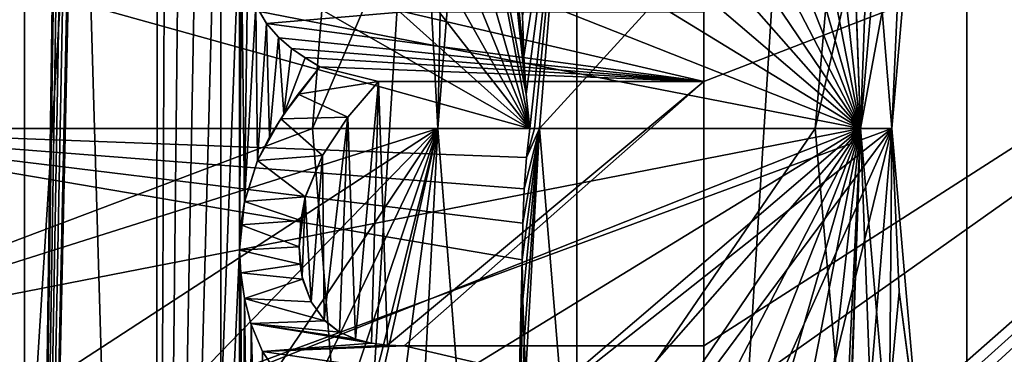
# Model space of a CAD drawing. Header units: millimetres. Extents: x -147 to 148, y -145 to 204.
# Tile 356 of 571: x 72.63 to 78.92, y -1.44 to 0.7. Entities that reach past the tile are written whole.
import ezdxf

# ---------------------------------------------------------------- set-up
doc = ezdxf.new("R2010")
doc.units = ezdxf.units.MM
doc.header["$LTSCALE"] = 26.699852
for name, color, linetype in [('1896', 7, 'CONTINUOUS'), ('1905', 7, 'CONTINUOUS'), ('1962', 7, 'CONTINUOUS'), ('1967', 7, 'CONTINUOUS'), ('1968', 7, 'CONTINUOUS'), ('1969', 7, 'CONTINUOUS'), ('1984', 7, 'CONTINUOUS'), ('1985', 7, 'CONTINUOUS'), ('1986', 7, 'CONTINUOUS'), ('1987', 7, 'CONTINUOUS'), ('1994', 7, 'CONTINUOUS'), ('1995', 7, 'CONTINUOUS'), ('1996', 7, 'CONTINUOUS'), ('1997', 7, 'CONTINUOUS'), ('2000', 7, 'CONTINUOUS'), ('2001', 7, 'CONTINUOUS'), ('2002', 7, 'CONTINUOUS'), ('2003', 7, 'CONTINUOUS'), ('2004', 7, 'CONTINUOUS'), ('2005', 7, 'CONTINUOUS'), ('2006', 7, 'CONTINUOUS'), ('2007', 7, 'CONTINUOUS'), ('2010', 7, 'CONTINUOUS'), ('2011', 7, 'CONTINUOUS'), ('2014', 7, 'CONTINUOUS'), ('2015', 7, 'CONTINUOUS'), ('743', 7, 'CONTINUOUS'), ('744', 7, 'CONTINUOUS'), ('764', 7, 'CONTINUOUS'), ('811', 7, 'CONTINUOUS'), ('812', 7, 'CONTINUOUS'), ('813', 7, 'CONTINUOUS'), ('814', 7, 'CONTINUOUS'), ('815', 7, 'CONTINUOUS'), ('816', 7, 'CONTINUOUS'), ('817', 7, 'CONTINUOUS'), ('818', 7, 'CONTINUOUS'), ('819', 7, 'CONTINUOUS'), ('820', 7, 'CONTINUOUS'), ('823', 7, 'CONTINUOUS'), ('824', 7, 'CONTINUOUS'), ('825', 7, 'CONTINUOUS'), ('826', 7, 'CONTINUOUS'), ('827', 7, 'CONTINUOUS'), ('828', 7, 'CONTINUOUS'), ('829', 7, 'CONTINUOUS'), ('830', 7, 'CONTINUOUS')]:
    doc.layers.add(name, color=color, linetype=linetype)

msp = doc.modelspace()

# ---------------------------------------------------------------- linework, layer by layer
at = {"layer": '1896', "color": 7, "linetype": 'CONTINUOUS', "true_color": 0xd8d8d8}
for points in [[(20.75, 0, 26.9), (20.7086, -1.3008, 26.9), (81.4515, -22.5327, 26.9), (20.75, 0, 26.9)], [(71.963, -15.9827, 26.9), (20.75, 0, 26.9), (74.0173, -18.037, 26.9), (71.963, -15.9827, 26.9)], [(74.0173, -18.037, 26.9), (20.75, 0, 26.9), (76.3112, -19.8349, 26.9), (74.0173, -18.037, 26.9)], [(76.3112, -19.8349, 26.9), (20.75, 0, 26.9), (78.8011, -21.339, 26.9), (76.3112, -19.8349, 26.9)], [(78.8011, -21.339, 26.9), (20.75, 0, 26.9), (81.4515, -22.5327, 26.9), (78.8011, -21.339, 26.9)], [(20.7086, -1.3008, 26.9), (20.5856, -2.6023, 26.9), (145.5, -45.5, 26.9), (20.7086, -1.3008, 26.9)], [(81.4515, -22.5327, 26.9), (20.7086, -1.3008, 26.9), (145.5, -45.5, 26.9), (81.4515, -22.5327, 26.9)]]:
    msp.add_3dface(points, dxfattribs=at)
at = {"layer": '1905', "color": 7, "linetype": 'CONTINUOUS', "true_color": 0xd8d8d8}
for points in [[(27.4272, -2, 25.9), (27.4272, 2, 25.9), (76.5021, 23.3832, 25.9), (27.4272, -2, 25.9)], [(73.876, 21.6568, 25.9), (27.4272, -2, 25.9), (76.5021, 23.3832, 25.9), (73.876, 21.6568, 25.9)], [(71.471, 19.6377, 25.9), (27.4272, -2, 25.9), (73.876, 21.6568, 25.9), (71.471, 19.6377, 25.9)]]:
    msp.add_3dface(points, dxfattribs=at)
at = {"layer": '1962', "color": 7, "linetype": 'CONTINUOUS', "true_color": 0xd8d8d8}
for points in [[(70.9081, 0, 29.8263), (78.2, 0, 29.8263), (71.0848, -2.6271, 29.7804), (70.9081, 0, 29.8263)], [(71.0848, -2.6271, 29.7804), (78.2, 0, 29.8263), (71.6199, -5.1997, 29.7355), (71.0848, -2.6271, 29.7804)], [(71.6199, -5.1997, 29.7355), (78.2, 0, 29.8263), (72.5021, -7.6719, 29.6923), (71.6199, -5.1997, 29.7355)], [(72.5021, -7.6719, 29.6923), (78.2, 0, 29.8263), (73.7139, -9.9978, 29.6517), (72.5021, -7.6719, 29.6923)], [(73.7139, -9.9978, 29.6517), (78.2, 0, 29.8263), (75.2338, -12.1364, 29.6144), (73.7139, -9.9978, 29.6517)], [(75.2338, -12.1364, 29.6144), (78.2, 0, 29.8263), (77.0348, -14.0488, 29.581), (75.2338, -12.1364, 29.6144)], [(78.2, 0, 29.8263), (78.2464, -1.0423, 29.8081), (77.0348, -14.0488, 29.581), (78.2, 0, 29.8263)], [(78.2464, -1.0423, 29.8081), (78.3827, -2.0686, 29.7901), (77.0348, -14.0488, 29.581), (78.2464, -1.0423, 29.8081)]]:
    msp.add_3dface(points, dxfattribs=at)
at = {"layer": '1967', "color": 7, "linetype": 'CONTINUOUS', "true_color": 0xd8d8d8}
for points in [[(78.2, 0, 29.8263), (70.9081, 0, 29.8263), (77.0418, 14.0553, 29.5809), (78.2, 0, 29.8263)], [(70.9081, 0, 29.8263), (75.2378, 12.1413, 29.6143), (77.0418, 14.0553, 29.5809), (70.9081, 0, 29.8263)], [(78.2, 0, 29.8263), (77.0418, 14.0553, 29.5809), (78.2464, 1.0423, 29.8081), (78.2, 0, 29.8263)], [(70.9081, 0, 29.8263), (73.7157, 10.0007, 29.6517), (75.2378, 12.1413, 29.6143), (70.9081, 0, 29.8263)], [(70.9081, 0, 29.8263), (72.5026, 7.6728, 29.6923), (73.7157, 10.0007, 29.6517), (70.9081, 0, 29.8263)]]:
    msp.add_3dface(points, dxfattribs=at)
at = {"layer": '1968', "color": 7, "linetype": 'CONTINUOUS', "true_color": 0xd8d8d8}
for points in [[(70.9082, 0, 33.4644), (72.6278, -7.9544, 33.6033), (73.2367, -9.173, 33.6245), (70.9082, 0, 33.4644)], [(70.9082, 0, 33.4644), (73.2367, -9.173, 33.6245), (73.9328, -10.348, 33.645), (70.9082, 0, 33.4644)], [(70.9082, 0, 33.4644), (73.9328, -10.348, 33.645), (74.7106, -11.4689, 33.6646), (70.9082, 0, 33.4644)], [(70.9082, 0, 33.4644), (74.7106, -11.4689, 33.6646), (75.5708, -12.5368, 33.6832), (70.9082, 0, 33.4644)], [(70.9082, 0, 33.4644), (75.5708, -12.5368, 33.6832), (76.5028, -13.5378, 33.7007), (70.9082, 0, 33.4644)], [(70.9082, 0, 33.4644), (76.5028, -13.5378, 33.7007), (77.5072, -14.4717, 33.717), (70.9082, 0, 33.4644)], [(70.9082, 0, 33.4644), (77.5072, -14.4717, 33.717), (78, 0, 33.4644), (70.9082, 0, 33.4644)], [(77.5072, -14.4717, 33.717), (78.5727, -15.3291, 33.732), (78, 0, 33.4644), (77.5072, -14.4717, 33.717)], [(78, 0, 33.4644), (78.5727, -15.3291, 33.732), (78.1823, -2.084, 33.5008), (78, 0, 33.4644)]]:
    msp.add_3dface(points, dxfattribs=at)
at = {"layer": '1969', "color": 7, "linetype": 'CONTINUOUS', "true_color": 0xd8d8d8}
for points in [[(77.4812, 14.4492, 33.7166), (76.4823, 13.5173, 33.7004), (78, 0, 33.4644), (77.4812, 14.4492, 33.7166)], [(77.4812, 14.4492, 33.7166), (78, 0, 33.4644), (78.1823, 2.084, 33.5008), (77.4812, 14.4492, 33.7166)], [(76.4823, 13.5173, 33.7004), (75.5554, 12.5191, 33.6829), (78, 0, 33.4644), (76.4823, 13.5173, 33.7004)], [(75.5554, 12.5191, 33.6829), (74.6999, 11.4546, 33.6643), (78, 0, 33.4644), (75.5554, 12.5191, 33.6829)], [(74.6999, 11.4546, 33.6643), (73.9259, 10.3373, 33.6448), (78, 0, 33.4644), (74.6999, 11.4546, 33.6643)], [(73.9259, 10.3373, 33.6448), (73.2327, 9.1659, 33.6244), (78, 0, 33.4644), (73.9259, 10.3373, 33.6448)], [(73.2327, 9.1659, 33.6244), (72.626, 7.9505, 33.6032), (78, 0, 33.4644), (73.2327, 9.1659, 33.6244)], [(72.626, 7.9505, 33.6032), (72.1052, 6.6899, 33.5812), (78, 0, 33.4644), (72.626, 7.9505, 33.6032)], [(72.1052, 6.6899, 33.5812), (71.6764, 5.3975, 33.5586), (78, 0, 33.4644), (72.1052, 6.6899, 33.5812)], [(71.6764, 5.3975, 33.5586), (71.3399, 4.0733, 33.5355), (78, 0, 33.4644), (71.6764, 5.3975, 33.5586)], [(71.3399, 4.0733, 33.5355), (71.099, 2.7296, 33.5121), (78, 0, 33.4644), (71.3399, 4.0733, 33.5355)], [(71.099, 2.7296, 33.5121), (70.9554, 1.3729, 33.4884), (78, 0, 33.4644), (71.099, 2.7296, 33.5121)], [(70.9554, 1.3729, 33.4884), (70.9082, 0, 33.4644), (78, 0, 33.4644), (70.9554, 1.3729, 33.4884)]]:
    msp.add_3dface(points, dxfattribs=at)
at = {"layer": '1984', "color": 7, "linetype": 'CONTINUOUS', "true_color": 0xd8d8d8}
for points in [[(70.9083, 0, 39.3641), (78, 0, 39.3641), (70.9557, -1.3748, 39.3401), (70.9083, 0, 39.3641)], [(70.9557, -1.3748, 39.3401), (78, 0, 39.3641), (71.0997, -2.7334, 39.3164), (70.9557, -1.3748, 39.3401)], [(71.0997, -2.7334, 39.3164), (78, 0, 39.3641), (71.3414, -4.0788, 39.2929), (71.0997, -2.7334, 39.3164)], [(71.3414, -4.0788, 39.2929), (78, 0, 39.3641), (71.6792, -5.4061, 39.2697), (71.3414, -4.0788, 39.2929)], [(71.6792, -5.4061, 39.2697), (78, 0, 39.3641), (72.109, -6.6995, 39.2472), (71.6792, -5.4061, 39.2697)], [(72.109, -6.6995, 39.2472), (78, 0, 39.3641), (72.6312, -7.9608, 39.2252), (72.109, -6.6995, 39.2472)], [(72.6312, -7.9608, 39.2252), (78, 0, 39.3641), (73.2368, -9.1734, 39.204), (72.6312, -7.9608, 39.2252)], [(73.2368, -9.1734, 39.204), (78, 0, 39.3641), (73.9258, -10.3374, 39.1837), (73.2368, -9.1734, 39.204)], [(73.9258, -10.3374, 39.1837), (78, 0, 39.3641), (74.6967, -11.4499, 39.1643), (73.9258, -10.3374, 39.1837)], [(74.6967, -11.4499, 39.1643), (78, 0, 39.3641), (75.5521, -12.5142, 39.1457), (74.6967, -11.4499, 39.1643)], [(75.5521, -12.5142, 39.1457), (78, 0, 39.3641), (76.4807, -13.5154, 39.1282), (75.5521, -12.5142, 39.1457)], [(76.4807, -13.5154, 39.1282), (78, 0, 39.3641), (77.4776, -14.4456, 39.112), (76.4807, -13.5154, 39.1282)], [(78, 0, 39.3641), (78.1823, -2.084, 39.3277), (77.4776, -14.4456, 39.112), (78, 0, 39.3641)]]:
    msp.add_3dface(points, dxfattribs=at)
at = {"layer": '1985', "color": 7, "linetype": 'CONTINUOUS', "true_color": 0xd8d8d8}
for points in [[(78, 0, 39.3641), (77.4928, 14.4588, 39.1117), (78.5631, 15.3216, 39.0967), (78, 0, 39.3641)], [(78, 0, 39.3641), (78.5631, 15.3216, 39.0967), (78.1823, 2.084, 39.3277), (78, 0, 39.3641)], [(78, 0, 39.3641), (70.9083, 0, 39.3641), (77.4928, 14.4588, 39.1117), (78, 0, 39.3641)], [(70.9083, 0, 39.3641), (76.4878, 13.5225, 39.1281), (77.4928, 14.4588, 39.1117), (70.9083, 0, 39.3641)], [(70.9083, 0, 39.3641), (75.5526, 12.5147, 39.1457), (76.4878, 13.5225, 39.1281), (70.9083, 0, 39.3641)], [(70.9083, 0, 39.3641), (74.6921, 11.4437, 39.1644), (75.5526, 12.5147, 39.1457), (70.9083, 0, 39.3641)], [(70.9083, 0, 39.3641), (73.9179, 10.3251, 39.1839), (74.6921, 11.4437, 39.1644), (70.9083, 0, 39.3641)], [(70.9083, 0, 39.3641), (73.2272, 9.1557, 39.2043), (73.9179, 10.3251, 39.1839), (70.9083, 0, 39.3641)], [(70.9083, 0, 39.3641), (72.6213, 7.9391, 39.2255), (73.2272, 9.1557, 39.2043), (70.9083, 0, 39.3641)]]:
    msp.add_3dface(points, dxfattribs=at)
at = {"layer": '1986', "color": 7, "linetype": 'CONTINUOUS', "true_color": 0xd8d8d8}
for points in [[(70.9081, 0, 42.9039), (72.6211, -7.9391, 43.0425), (73.227, -9.1557, 43.0637), (70.9081, 0, 42.9039)], [(70.9081, 0, 42.9039), (73.227, -9.1557, 43.0637), (73.9177, -10.3252, 43.0842), (70.9081, 0, 42.9039)], [(70.9081, 0, 42.9039), (73.9177, -10.3252, 43.0842), (74.6919, -11.4438, 43.1037), (70.9081, 0, 42.9039)], [(70.9081, 0, 42.9039), (74.6919, -11.4438, 43.1037), (75.5525, -12.5148, 43.1224), (70.9081, 0, 42.9039)], [(70.9081, 0, 42.9039), (75.5525, -12.5148, 43.1224), (75.8398, -0.8395, 42.9186), (70.9081, 0, 42.9039)], [(75.8874, 0, 42.9039), (70.9081, 0, 42.9039), (75.867, -0.1845, 42.9072), (75.8874, 0, 42.9039)], [(75.867, -0.1845, 42.9072), (70.9081, 0, 42.9039), (75.8525, -0.3857, 42.9107), (75.867, -0.1845, 42.9072)], [(75.8525, -0.3857, 42.9107), (70.9081, 0, 42.9039), (75.8434, -0.6043, 42.9145), (75.8525, -0.3857, 42.9107)], [(75.8434, -0.6043, 42.9145), (70.9081, 0, 42.9039), (75.8398, -0.8395, 42.9186), (75.8434, -0.6043, 42.9145)], [(75.8398, -0.8395, 42.9186), (75.5525, -12.5148, 43.1224), (75.8422, -1.0915, 42.923), (75.8398, -0.8395, 42.9186)], [(75.8422, -1.0915, 42.923), (75.5525, -12.5148, 43.1224), (75.8513, -1.3613, 42.9277), (75.8422, -1.0915, 42.923)], [(75.5525, -12.5148, 43.1224), (76.4877, -13.5227, 43.14), (75.8513, -1.3613, 42.9277), (75.5525, -12.5148, 43.1224)], [(75.8513, -1.3613, 42.9277), (76.4877, -13.5227, 43.14), (75.8615, -1.552, 42.931), (75.8513, -1.3613, 42.9277)]]:
    msp.add_3dface(points, dxfattribs=at)
at = {"layer": '1987', "color": 7, "linetype": 'CONTINUOUS', "true_color": 0xd8d8d8}
for points in [[(74.6965, 11.45, 43.1038), (73.9256, 10.3375, 43.0844), (75.864, 0.22, 42.9078), (74.6965, 11.45, 43.1038)], [(75.8409, 0.7198, 42.9165), (74.6965, 11.45, 43.1038), (75.8487, 0.4599, 42.912), (75.8409, 0.7198, 42.9165)], [(75.8487, 0.4599, 42.912), (74.6965, 11.45, 43.1038), (75.864, 0.22, 42.9078), (75.8487, 0.4599, 42.912)], [(73.9256, 10.3375, 43.0844), (73.2366, 9.1735, 43.0641), (75.8874, 0, 42.9039), (73.9256, 10.3375, 43.0844)], [(73.9256, 10.3375, 43.0844), (75.8874, 0, 42.9039), (75.864, 0.22, 42.9078), (73.9256, 10.3375, 43.0844)], [(73.2366, 9.1735, 43.0641), (72.6311, 7.9609, 43.0429), (75.8874, 0, 42.9039), (73.2366, 9.1735, 43.0641)], [(72.6311, 7.9609, 43.0429), (72.1089, 6.6995, 43.0209), (75.8874, 0, 42.9039), (72.6311, 7.9609, 43.0429)], [(72.1089, 6.6995, 43.0209), (71.679, 5.4061, 42.9983), (75.8874, 0, 42.9039), (72.1089, 6.6995, 43.0209)], [(71.679, 5.4061, 42.9983), (71.3412, 4.0788, 42.9751), (75.8874, 0, 42.9039), (71.679, 5.4061, 42.9983)], [(71.3412, 4.0788, 42.9751), (71.0995, 2.7334, 42.9516), (75.8874, 0, 42.9039), (71.3412, 4.0788, 42.9751)], [(71.0995, 2.7334, 42.9516), (70.9555, 1.3749, 42.9279), (75.8874, 0, 42.9039), (71.0995, 2.7334, 42.9516)], [(70.9555, 1.3749, 42.9279), (70.9081, 0, 42.9039), (75.8874, 0, 42.9039), (70.9555, 1.3749, 42.9279)]]:
    msp.add_3dface(points, dxfattribs=at)
at = {"layer": '1994', "color": 7, "linetype": 'CONTINUOUS', "true_color": 0xd8d8d8}
for points in [[(70.9083, 0, 47.8204), (75.3, 0, 47.8204), (70.9557, -1.3748, 47.7964), (70.9083, 0, 47.8204)], [(70.9557, -1.3748, 47.7964), (75.3, 0, 47.8204), (71.0997, -2.7334, 47.7726), (70.9557, -1.3748, 47.7964)], [(71.0997, -2.7334, 47.7726), (75.3, 0, 47.8204), (71.3414, -4.0788, 47.7492), (71.0997, -2.7334, 47.7726)], [(71.3414, -4.0788, 47.7492), (75.3, 0, 47.8204), (71.6792, -5.4061, 47.726), (71.3414, -4.0788, 47.7492)], [(71.6792, -5.4061, 47.726), (75.3, 0, 47.8204), (72.109, -6.6995, 47.7034), (71.6792, -5.4061, 47.726)], [(72.109, -6.6995, 47.7034), (75.3, 0, 47.8204), (72.6312, -7.9608, 47.6814), (72.109, -6.6995, 47.7034)], [(72.6312, -7.9608, 47.6814), (75.3, 0, 47.8204), (73.2368, -9.1734, 47.6602), (72.6312, -7.9608, 47.6814)], [(73.2368, -9.1734, 47.6602), (75.3, 0, 47.8204), (73.9258, -10.3374, 47.6399), (73.2368, -9.1734, 47.6602)], [(73.9258, -10.3374, 47.6399), (75.3, 0, 47.8204), (74.6967, -11.4499, 47.6205), (73.9258, -10.3374, 47.6399)], [(74.6967, -11.4499, 47.6205), (75.3, 0, 47.8204), (75.4804, -2.2959, 47.7803), (74.6967, -11.4499, 47.6205)]]:
    msp.add_3dface(points, dxfattribs=at)
at = {"layer": '1995', "color": 7, "linetype": 'CONTINUOUS', "true_color": 0xd8d8d8}
for points in [[(75.3, 0, 47.8204), (74.6921, 11.4437, 47.6206), (75.5526, 12.5147, 47.6019), (75.3, 0, 47.8204)], [(75.3, 0, 47.8204), (75.5526, 12.5147, 47.6019), (75.4804, 2.2959, 47.7803), (75.3, 0, 47.8204)], [(75.3, 0, 47.8204), (70.9083, 0, 47.8204), (74.6921, 11.4437, 47.6206), (75.3, 0, 47.8204)], [(70.9083, 0, 47.8204), (73.9179, 10.3251, 47.6401), (74.6921, 11.4437, 47.6206), (70.9083, 0, 47.8204)], [(70.9083, 0, 47.8204), (73.2272, 9.1557, 47.6605), (73.9179, 10.3251, 47.6401), (70.9083, 0, 47.8204)], [(70.9083, 0, 47.8204), (72.6213, 7.9391, 47.6818), (73.2272, 9.1557, 47.6605), (70.9083, 0, 47.8204)]]:
    msp.add_3dface(points, dxfattribs=at)
at = {"layer": '1996', "color": 7, "linetype": 'CONTINUOUS', "true_color": 0xd8d8d8}
for points in [[(74.691, 2.4244, 52.9), (74.5003, 0, 52.9), (75.481, 2.2996, 52.1), (74.691, 2.4244, 52.9)], [(75.481, 2.2996, 52.1), (74.5003, 0, 52.9), (75.3, 0, 52.1), (75.481, 2.2996, 52.1)], [(74.5003, 0, 52.9), (74.691, -2.4244, 52.9), (75.3, 0, 52.1), (74.5003, 0, 52.9)], [(75.3, 0, 52.1), (74.691, -2.4244, 52.9), (75.481, -2.2996, 52.1), (75.3, 0, 52.1)]]:
    msp.add_3dface(points, dxfattribs=at)
at = {"layer": '1997', "color": 7, "linetype": 'CONTINUOUS', "true_color": 0xd8d8d8}
for points in [[(75.4804, 2.2959, 47.7803), (75.481, 2.2996, 52.1), (75.3, 0, 52.1), (75.4804, 2.2959, 47.7803)], [(75.3, 0, 47.8204), (75.4804, 2.2959, 47.7803), (75.3, 0, 52.1), (75.3, 0, 47.8204)], [(75.3, 0, 47.8204), (75.3, 0, 52.1), (75.481, -2.2996, 52.1), (75.3, 0, 47.8204)], [(75.4804, -2.2959, 47.7803), (75.3, 0, 47.8204), (75.481, -2.2996, 52.1), (75.4804, -2.2959, 47.7803)]]:
    msp.add_3dface(points, dxfattribs=at)
at = {"layer": '2000', "color": 7, "linetype": 'CONTINUOUS', "true_color": 0xd8d8d8}
for points in [[(78.2, 0, 33.0536), (78.2464, 1.0423, 29.8081), (78.3793, 2.0493, 33.0536), (78.2, 0, 33.0536)], [(78.2, 0, 29.8263), (78.2464, 1.0423, 29.8081), (78.2, 0, 33.0536), (78.2, 0, 29.8263)]]:
    msp.add_3dface(points, dxfattribs=at)
at = {"layer": '2001', "color": 7, "linetype": 'CONTINUOUS', "true_color": 0xd8d8d8}
for points in [[(78, 0, 33.4), (78.3793, 2.0493, 33.0536), (78.1824, 2.0841, 33.4), (78, 0, 33.4)], [(78.2, 0, 33.0536), (78.3793, 2.0493, 33.0536), (78, 0, 33.4), (78.2, 0, 33.0536)]]:
    msp.add_3dface(points, dxfattribs=at)
at = {"layer": '2002', "color": 7, "linetype": 'CONTINUOUS', "true_color": 0xd8d8d8}
for points in [[(78.1823, 2.084, 33.5008), (78, 0, 33.4644), (78.1824, 2.0841, 33.4), (78.1823, 2.084, 33.5008)], [(78, 0, 33.4644), (78, 0, 33.4), (78.1824, 2.0841, 33.4), (78, 0, 33.4644)], [(78, 0, 42.4), (78.1823, 2.084, 39.3277), (78.1824, 2.0841, 42.4), (78, 0, 42.4)], [(78, 0, 39.3641), (78.1823, 2.084, 39.3277), (78, 0, 42.4), (78, 0, 39.3641)]]:
    msp.add_3dface(points, dxfattribs=at)
at = {"layer": '2003', "color": 7, "linetype": 'CONTINUOUS', "true_color": 0xd8d8d8}
for points in [[(78.2464, -1.0423, 29.8081), (78.2, 0, 29.8263), (78.3793, -2.0493, 33.0536), (78.2464, -1.0423, 29.8081)], [(78.2, 0, 29.8263), (78.2, 0, 33.0536), (78.3793, -2.0493, 33.0536), (78.2, 0, 29.8263)], [(78.3827, -2.0686, 29.7901), (78.2464, -1.0423, 29.8081), (78.3793, -2.0493, 33.0536), (78.3827, -2.0686, 29.7901)]]:
    msp.add_3dface(points, dxfattribs=at)
at = {"layer": '2004', "color": 7, "linetype": 'CONTINUOUS', "true_color": 0xd8d8d8}
for points in [[(78.2, 0, 33.0536), (78, 0, 33.4), (78.1824, -2.0841, 33.4), (78.2, 0, 33.0536)], [(78.3793, -2.0493, 33.0536), (78.2, 0, 33.0536), (78.1824, -2.0841, 33.4), (78.3793, -2.0493, 33.0536)]]:
    msp.add_3dface(points, dxfattribs=at)
at = {"layer": '2005', "color": 7, "linetype": 'CONTINUOUS', "true_color": 0xd8d8d8}
for points in [[(78.1823, -2.084, 39.3277), (78, 0, 39.3641), (78.1824, -2.0841, 42.4), (78.1823, -2.084, 39.3277)], [(78, 0, 39.3641), (78, 0, 42.4), (78.1824, -2.0841, 42.4), (78, 0, 39.3641)], [(78, 0, 33.4644), (78.1823, -2.084, 33.5008), (78, 0, 33.4), (78, 0, 33.4644)], [(78, 0, 33.4), (78.1823, -2.084, 33.5008), (78.1824, -2.0841, 33.4), (78, 0, 33.4)]]:
    msp.add_3dface(points, dxfattribs=at)
at = {"layer": '2006', "color": 7, "linetype": 'CONTINUOUS', "true_color": 0xd8d8d8}
for points in [[(66.7823, 2.9153, 52.9), (66.6, 0, 52.9), (74.691, 2.4244, 52.9), (66.7823, 2.9153, 52.9)], [(74.691, 2.4244, 52.9), (66.6, 0, 52.9), (74.5003, 0, 52.9), (74.691, 2.4244, 52.9)], [(66.6, 0, 52.9), (66.7823, -2.9153, 52.9), (74.5003, 0, 52.9), (66.6, 0, 52.9)], [(74.5003, 0, 52.9), (66.7823, -2.9153, 52.9), (74.691, -2.4244, 52.9), (74.5003, 0, 52.9)]]:
    msp.add_3dface(points, dxfattribs=at)
at = {"layer": '2007', "color": 7, "linetype": 'CONTINUOUS', "true_color": 0xd8d8d8}
for points in [[(75.95, 0, 42.9), (77.898, 2.1336, 42.9), (76.1392, 2.2971, 42.9), (75.95, 0, 42.9)], [(77.7113, 0, 42.9), (77.898, 2.1336, 42.9), (75.95, 0, 42.9), (77.7113, 0, 42.9)], [(77.7113, 0, 42.9), (75.95, 0, 42.9), (76.1392, -2.2971, 42.9), (77.7113, 0, 42.9)], [(77.898, -2.1336, 42.9), (77.7113, 0, 42.9), (76.1392, -2.2971, 42.9), (77.898, -2.1336, 42.9)]]:
    msp.add_3dface(points, dxfattribs=at)
at = {"layer": '2010', "color": 7, "linetype": 'CONTINUOUS', "true_color": 0xd8d8d8}
for points in [[(78, 0, 42.4), (77.7113, 0, 42.9), (77.898, -2.1336, 42.9), (78, 0, 42.4)], [(78, 0, 42.4), (77.898, -2.1336, 42.9), (78.1824, -2.0841, 42.4), (78, 0, 42.4)]]:
    msp.add_3dface(points, dxfattribs=at)
at = {"layer": '2011', "color": 7, "linetype": 'CONTINUOUS', "true_color": 0xd8d8d8}
for points in [[(77.7113, 0, 42.9), (78.1824, 2.0841, 42.4), (77.898, 2.1336, 42.9), (77.7113, 0, 42.9)], [(78, 0, 42.4), (78.1824, 2.0841, 42.4), (77.7113, 0, 42.9), (78, 0, 42.4)]]:
    msp.add_3dface(points, dxfattribs=at)
at = {"layer": '2014', "color": 7, "linetype": 'CONTINUOUS', "true_color": 0xd8d8d8}
for points in [[(75.8409, 0.7198, 42.9165), (75.8487, 0.4599, 42.912), (76.1392, 2.2971, 42.9), (75.8409, 0.7198, 42.9165)], [(75.8487, 0.4599, 42.912), (75.864, 0.22, 42.9078), (76.1392, 2.2971, 42.9), (75.8487, 0.4599, 42.912)], [(75.864, 0.22, 42.9078), (75.8874, 0, 42.9039), (76.1392, 2.2971, 42.9), (75.864, 0.22, 42.9078)], [(76.1392, 2.2971, 42.9), (75.8874, 0, 42.9039), (75.9186, 0, 42.901), (76.1392, 2.2971, 42.9)], [(75.95, 0, 42.9), (76.1392, 2.2971, 42.9), (75.9186, 0, 42.901), (75.95, 0, 42.9)]]:
    msp.add_3dface(points, dxfattribs=at)
at = {"layer": '2015', "color": 7, "linetype": 'CONTINUOUS', "true_color": 0xd8d8d8}
for points in [[(75.8434, -0.6043, 42.9145), (75.8398, -0.8395, 42.9186), (75.95, 0, 42.9), (75.8434, -0.6043, 42.9145)], [(75.8398, -0.8395, 42.9186), (75.8422, -1.0915, 42.923), (75.95, 0, 42.9), (75.8398, -0.8395, 42.9186)], [(75.8422, -1.0915, 42.923), (75.8513, -1.3613, 42.9277), (75.95, 0, 42.9), (75.8422, -1.0915, 42.923)], [(75.8525, -0.3857, 42.9107), (75.8434, -0.6043, 42.9145), (75.95, 0, 42.9), (75.8525, -0.3857, 42.9107)], [(75.8513, -1.3613, 42.9277), (75.8615, -1.552, 42.931), (75.95, 0, 42.9), (75.8513, -1.3613, 42.9277)], [(75.867, -0.1845, 42.9072), (75.8525, -0.3857, 42.9107), (75.95, 0, 42.9), (75.867, -0.1845, 42.9072)], [(75.95, 0, 42.9), (75.8615, -1.552, 42.931), (76.1392, -2.2971, 42.9), (75.95, 0, 42.9)], [(75.8874, 0, 42.9039), (75.867, -0.1845, 42.9072), (75.9186, 0, 42.901), (75.8874, 0, 42.9039)], [(75.867, -0.1845, 42.9072), (75.95, 0, 42.9), (75.9186, 0, 42.901), (75.867, -0.1845, 42.9072)]]:
    msp.add_3dface(points, dxfattribs=at)
at = {"layer": '743', "color": 7, "linetype": 'CONTINUOUS', "true_color": 0xd8d8d8}
for points in [[(78.6788, 20.5929, 93.4), (78.6789, -20.593, 93.4), (81.3484, 21.8493, 93.4), (78.6788, 20.5929, 93.4)], [(78.6789, -20.593, 93.4), (81.3485, -21.8493, 93.4), (81.3484, 21.8493, 93.4), (78.6789, -20.593, 93.4)], [(76.1876, 19.012, 93.4), (76.1877, -19.0121, 93.4), (78.6788, 20.5929, 93.4), (76.1876, 19.012, 93.4)], [(76.1877, -19.0121, 93.4), (78.6789, -20.593, 93.4), (78.6788, 20.5929, 93.4), (76.1877, -19.0121, 93.4)], [(73.9139, 17.1313, 93.4), (73.914, -17.1314, 93.4), (76.1876, 19.012, 93.4), (73.9139, 17.1313, 93.4)], [(73.914, -17.1314, 93.4), (76.1877, -19.0121, 93.4), (76.1876, 19.012, 93.4), (73.914, -17.1314, 93.4)], [(71.8936, 14.9802, 93.4), (71.8937, -14.9803, 93.4), (73.9139, 17.1313, 93.4), (71.8936, 14.9802, 93.4)], [(71.8937, -14.9803, 93.4), (73.914, -17.1314, 93.4), (73.9139, 17.1313, 93.4), (71.8937, -14.9803, 93.4)]]:
    msp.add_3dface(points, dxfattribs=at)
at = {"layer": '744', "color": 7, "linetype": 'CONTINUOUS', "true_color": 0xd8d8d8}
for points in [[(71.9115, 10.6679, 91.4), (72.66, 11.8455, 91.4), (72.6598, -11.8454, 91.4), (71.9115, 10.6679, 91.4)], [(72.6598, -11.8454, 91.4), (72.66, 11.8455, 91.4), (72.901, 5.3738, 91.4), (72.6598, -11.8454, 91.4)], [(71.9113, -10.6676, 91.4), (71.9115, 10.6679, 91.4), (72.6598, -11.8454, 91.4), (71.9113, -10.6676, 91.4)], [(73.9959, 5.9515, 91.4), (73.4886, -12.9759, 91.4), (73.8382, 5.9466, 91.4), (73.9959, 5.9515, 91.4)], [(73.4886, -12.9759, 91.4), (73.9959, 5.9515, 91.4), (74.0344, 1.3078, 91.4), (73.4886, -12.9759, 91.4)], [(73.8382, 5.9466, 91.4), (73.4886, -12.9759, 91.4), (73.6928, 5.926, 91.4), (73.8382, 5.9466, 91.4)], [(73.6928, 5.926, 91.4), (73.4886, -12.9759, 91.4), (73.5764, 5.8866, 91.4), (73.6928, 5.926, 91.4)], [(73.5764, 5.8866, 91.4), (73.4886, -12.9759, 91.4), (73.5117, 3.6296, 91.4), (73.5764, 5.8866, 91.4)], [(72.9067, 5.1505, 91.4), (72.6598, -11.8454, 91.4), (72.901, 5.3738, 91.4), (72.9067, 5.1505, 91.4)], [(72.926, 4.9396, 91.4), (72.6598, -11.8454, 91.4), (72.9067, 5.1505, 91.4), (72.926, 4.9396, 91.4)], [(72.949, 4.7904, 91.4), (72.6598, -11.8454, 91.4), (72.926, 4.9396, 91.4), (72.949, 4.7904, 91.4)], [(72.978, 4.6475, 91.4), (72.6598, -11.8454, 91.4), (72.949, 4.7904, 91.4), (72.978, 4.6475, 91.4)], [(72.6598, -11.8454, 91.4), (72.978, 4.6475, 91.4), (73, 4.1413, 91.4), (72.6598, -11.8454, 91.4)], [(72.6598, -11.8454, 91.4), (73, 4.1413, 91.4), (73, 3.6296, 91.4), (72.6598, -11.8454, 91.4)], [(73.4886, -12.9759, 91.4), (72.6598, -11.8454, 91.4), (73, 3.6296, 91.4), (73.4886, -12.9759, 91.4)], [(73.5117, 3.6296, 91.4), (73.4886, -12.9759, 91.4), (73, 3.6296, 91.4), (73.5117, 3.6296, 91.4)], [(77, 0.7466, 91.4), (83.6089, 2.8555, 91.4), (77, 0.3009, 91.4), (77, 0.7466, 91.4)], [(77, 0.3009, 91.4), (83.6089, 2.8555, 91.4), (77, -1.3882, 91.4), (77, 0.3009, 91.4)], [(77, -1.3882, 91.4), (83.6089, 2.8555, 91.4), (77, -1.8339, 91.4), (77, -1.3882, 91.4)], [(77, -1.8339, 91.4), (83.6089, 2.8555, 91.4), (77.0001, -2.9644, 91.4), (77, -1.8339, 91.4)], [(77.0001, -2.9644, 91.4), (83.6089, 2.8555, 91.4), (77.0284, -3.0617, 91.4), (77.0001, -2.9644, 91.4)], [(77.0284, -3.0617, 91.4), (83.6089, 2.8555, 91.4), (77.0495, -3.1654, 91.4), (77.0284, -3.0617, 91.4)], [(77.0495, -3.1654, 91.4), (83.6089, 2.8555, 91.4), (77.0777, -3.3736, 91.4), (77.0495, -3.1654, 91.4)], [(77.0777, -3.3736, 91.4), (83.6089, 2.8555, 91.4), (77.088, -3.5726, 91.4), (77.0777, -3.3736, 91.4)], [(83.6089, 2.8555, 91.4), (83.1546, 1.4627, 91.4), (77.088, -3.5726, 91.4), (83.6089, 2.8555, 91.4)], [(83.1546, 1.4627, 91.4), (83, 0.0015, 91.4), (77.088, -3.5726, 91.4), (83.1546, 1.4627, 91.4)], [(74.0344, -0.7775, 91.4), (73.4886, -12.9759, 91.4), (74.0344, 1.3078, 91.4), (74.0344, -0.7775, 91.4)], [(74.0465, 1.1083, 91.4), (74.0344, -0.7775, 91.4), (74.0344, 1.3078, 91.4), (74.0465, 1.1083, 91.4)], [(74.0644, -0.4706, 91.4), (74.0344, -0.7775, 91.4), (74.0465, 1.1083, 91.4), (74.0644, -0.4706, 91.4)], [(74.0847, 0.9284, 91.4), (74.0644, -0.4706, 91.4), (74.0465, 1.1083, 91.4), (74.0847, 0.9284, 91.4)], [(74.1371, 0.7877, 91.4), (74.0644, -0.4706, 91.4), (74.0847, 0.9284, 91.4), (74.1371, 0.7877, 91.4)], [(74.1489, -0.2048, 91.4), (74.0644, -0.4706, 91.4), (74.1371, 0.7877, 91.4), (74.1489, -0.2048, 91.4)], [(74.2066, 0.6709, 91.4), (74.1489, -0.2048, 91.4), (74.1371, 0.7877, 91.4), (74.2066, 0.6709, 91.4)], [(74.2251, -0.0562, 91.4), (74.1489, -0.2048, 91.4), (74.2066, 0.6709, 91.4), (74.2251, -0.0562, 91.4)], [(74.2833, 0.5838, 91.4), (74.2251, -0.0562, 91.4), (74.2066, 0.6709, 91.4), (74.2833, 0.5838, 91.4)], [(74.3176, 0.0927, 91.4), (74.2251, -0.0562, 91.4), (74.2833, 0.5838, 91.4), (74.3176, 0.0927, 91.4)], [(74.3658, 0.5118, 91.4), (74.3176, 0.0927, 91.4), (74.2833, 0.5838, 91.4), (74.3658, 0.5118, 91.4)], [(74.4525, 0.4516, 91.4), (74.3176, 0.0927, 91.4), (74.3658, 0.5118, 91.4), (74.4525, 0.4516, 91.4)], [(74.5461, 0.3944, 91.4), (74.3176, 0.0927, 91.4), (74.4525, 0.4516, 91.4), (74.5461, 0.3944, 91.4)], [(74.7251, 0.0721, 91.4), (74.9202, 0.3009, 91.4), (74.774, -1.3454, 91.4), (74.7251, 0.0721, 91.4)], [(74.774, -1.3454, 91.4), (74.9202, 0.3009, 91.4), (74.8762, -1.3717, 91.4), (74.774, -1.3454, 91.4)], [(74.8762, -1.3717, 91.4), (74.9202, 0.3009, 91.4), (74.9781, -1.3841, 91.4), (74.8762, -1.3717, 91.4)], [(74.9202, 0.3009, 91.4), (77, 0.3009, 91.4), (74.9781, -1.3841, 91.4), (74.9202, 0.3009, 91.4)], [(74.9781, -1.3841, 91.4), (77, 0.3009, 91.4), (75.0853, -1.3882, 91.4), (74.9781, -1.3841, 91.4)], [(75.0853, -1.3882, 91.4), (77, 0.3009, 91.4), (77, -1.3882, 91.4), (75.0853, -1.3882, 91.4)], [(74.5626, -0.1723, 91.4), (74.7251, 0.0721, 91.4), (74.5739, -1.2227, 91.4), (74.5626, -0.1723, 91.4)], [(74.5739, -1.2227, 91.4), (74.7251, 0.0721, 91.4), (74.6726, -1.3002, 91.4), (74.5739, -1.2227, 91.4)], [(74.6726, -1.3002, 91.4), (74.7251, 0.0721, 91.4), (74.774, -1.3454, 91.4), (74.6726, -1.3002, 91.4)], [(83.154, -1.4599, 91.4), (73.4886, -12.9759, 91.4), (83, 0.0015, 91.4), (83.154, -1.4599, 91.4)], [(83, 0.0015, 91.4), (73.4886, -12.9759, 91.4), (77, -5.5093, 91.4), (83, 0.0015, 91.4)], [(77.088, -3.5726, 91.4), (83, 0.0015, 91.4), (77, -5.5093, 91.4), (77.088, -3.5726, 91.4)], [(74.4526, -0.4397, 91.4), (74.5626, -0.1723, 91.4), (74.4911, -1.1076, 91.4), (74.4526, -0.4397, 91.4)], [(74.4911, -1.1076, 91.4), (74.5626, -0.1723, 91.4), (74.5739, -1.2227, 91.4), (74.4911, -1.1076, 91.4)], [(74.414, -0.7555, 91.4), (74.4526, -0.4397, 91.4), (74.433, -0.9479, 91.4), (74.414, -0.7555, 91.4)], [(74.433, -0.9479, 91.4), (74.4526, -0.4397, 91.4), (74.4911, -1.1076, 91.4), (74.433, -0.9479, 91.4)], [(73.4886, -12.9759, 91.4), (74.0344, -0.7775, 91.4), (74.0344, -4.0567, 91.4), (73.4886, -12.9759, 91.4)], [(74.0344, -0.7775, 91.4), (74.0425, -0.9277, 91.4), (74.0344, -4.0567, 91.4), (74.0344, -0.7775, 91.4)], [(74.0344, -4.0567, 91.4), (74.0425, -0.9277, 91.4), (74.0496, -3.7401, 91.4), (74.0344, -4.0567, 91.4)], [(74.0425, -0.9277, 91.4), (74.0646, -1.0851, 91.4), (74.0496, -3.7401, 91.4), (74.0425, -0.9277, 91.4)], [(74.0496, -3.7401, 91.4), (74.0646, -1.0851, 91.4), (74.0975, -3.4521, 91.4), (74.0496, -3.7401, 91.4)], [(74.0646, -1.0851, 91.4), (74.1083, -1.2526, 91.4), (74.0975, -3.4521, 91.4), (74.0646, -1.0851, 91.4)], [(74.0975, -3.4521, 91.4), (74.1083, -1.2526, 91.4), (74.1633, -3.2284, 91.4), (74.0975, -3.4521, 91.4)], [(74.1083, -1.2526, 91.4), (74.1807, -1.4251, 91.4), (74.1633, -3.2284, 91.4), (74.1083, -1.2526, 91.4)], [(74.1633, -3.2284, 91.4), (74.1807, -1.4251, 91.4), (74.204, -3.1274, 91.4), (74.1633, -3.2284, 91.4)], [(74.1807, -1.4251, 91.4), (74.2897, -1.5867, 91.4), (74.204, -3.1274, 91.4), (74.1807, -1.4251, 91.4)]]:
    msp.add_3dface(points, dxfattribs=at)
at = {"layer": '764', "color": 7, "linetype": 'CONTINUOUS', "true_color": 0xd8d8d8}
for points in [[(74.2066, 0.6709, 90.9), (74.1412, 0.779, 90.9), (75.0853, 0.7466, 90.9), (74.2066, 0.6709, 90.9)], [(77, 0.3009, 90.9), (74.2066, 0.6709, 90.9), (75.0853, 0.7466, 90.9), (77, 0.3009, 90.9)], [(77, 0.7466, 90.9), (77, 0.3009, 90.9), (75.0853, 0.7466, 90.9), (77, 0.7466, 90.9)], [(74.2866, 0.5804, 90.9), (74.2066, 0.6709, 90.9), (77, 0.3009, 90.9), (74.2866, 0.5804, 90.9)], [(74.3658, 0.5118, 90.9), (74.2866, 0.5804, 90.9), (77, 0.3009, 90.9), (74.3658, 0.5118, 90.9)], [(74.4498, 0.4534, 90.9), (74.3658, 0.5118, 90.9), (77, 0.3009, 90.9), (74.4498, 0.4534, 90.9)], [(74.5461, 0.3944, 90.9), (74.4498, 0.4534, 90.9), (77, 0.3009, 90.9), (74.5461, 0.3944, 90.9)], [(74.4084, 0.2199, 90.9), (74.5461, 0.3944, 90.9), (74.9202, 0.3009, 90.9), (74.4084, 0.2199, 90.9)], [(74.9202, 0.3009, 90.9), (74.5461, 0.3944, 90.9), (77, 0.3009, 90.9), (74.9202, 0.3009, 90.9)], [(74.7251, 0.0721, 90.9), (74.4084, 0.2199, 90.9), (74.9202, 0.3009, 90.9), (74.7251, 0.0721, 90.9)], [(74.298, 0.063, 90.9), (74.4084, 0.2199, 90.9), (74.7251, 0.0721, 90.9), (74.298, 0.063, 90.9)], [(74.1489, -0.2048, 90.9), (74.298, 0.063, 90.9), (74.5626, -0.1723, 90.9), (74.1489, -0.2048, 90.9)], [(74.5626, -0.1723, 90.9), (74.298, 0.063, 90.9), (74.7251, 0.0721, 90.9), (74.5626, -0.1723, 90.9)], [(74.4531, -0.4372, 90.9), (74.1489, -0.2048, 90.9), (74.5626, -0.1723, 90.9), (74.4531, -0.4372, 90.9)], [(74.0651, -0.467, 90.9), (74.1489, -0.2048, 90.9), (74.4531, -0.4372, 90.9), (74.0651, -0.467, 90.9)], [(74.4246, -0.5876, 90.9), (74.0651, -0.467, 90.9), (74.4531, -0.4372, 90.9), (74.4246, -0.5876, 90.9)], [(74.0426, -0.6156, 90.9), (74.0651, -0.467, 90.9), (74.4246, -0.5876, 90.9), (74.0426, -0.6156, 90.9)], [(74.0344, -0.7775, 90.9), (74.0426, -0.6156, 90.9), (74.414, -0.7555, 90.9), (74.0344, -0.7775, 90.9)], [(74.414, -0.7555, 90.9), (74.0426, -0.6156, 90.9), (74.4246, -0.5876, 90.9), (74.414, -0.7555, 90.9)], [(74.4202, -0.8667, 90.9), (74.0344, -0.7775, 90.9), (74.414, -0.7555, 90.9), (74.4202, -0.8667, 90.9)], [(74.0419, -0.9215, 90.9), (74.0344, -0.7775, 90.9), (74.4202, -0.8667, 90.9), (74.0419, -0.9215, 90.9)], [(74.4362, -0.9619, 90.9), (74.0419, -0.9215, 90.9), (74.4202, -0.8667, 90.9), (74.4362, -0.9619, 90.9)], [(74.0646, -1.0851, 90.9), (74.0419, -0.9215, 90.9), (74.4362, -0.9619, 90.9), (74.0646, -1.0851, 90.9)], [(74.4911, -1.1076, 90.9), (74.0646, -1.0851, 90.9), (74.4362, -0.9619, 90.9), (74.4911, -1.1076, 90.9)], [(74.106, -1.2459, 90.9), (74.0646, -1.0851, 90.9), (74.5785, -1.2277, 90.9), (74.106, -1.2459, 90.9)], [(74.5785, -1.2277, 90.9), (74.0646, -1.0851, 90.9), (74.4911, -1.1076, 90.9), (74.5785, -1.2277, 90.9)], [(74.6726, -1.3002, 90.9), (74.106, -1.2459, 90.9), (74.5785, -1.2277, 90.9), (74.6726, -1.3002, 90.9)], [(74.1807, -1.4251, 90.9), (74.106, -1.2459, 90.9), (74.8762, -1.3717, 90.9), (74.1807, -1.4251, 90.9)], [(74.8762, -1.3717, 90.9), (74.106, -1.2459, 90.9), (74.7769, -1.3465, 90.9), (74.8762, -1.3717, 90.9)], [(74.7769, -1.3465, 90.9), (74.106, -1.2459, 90.9), (74.6726, -1.3002, 90.9), (74.7769, -1.3465, 90.9)], [(74.9765, -1.3839, 90.9), (74.1807, -1.4251, 90.9), (74.8762, -1.3717, 90.9), (74.9765, -1.3839, 90.9)], [(75.0853, -1.3882, 90.9), (74.1807, -1.4251, 90.9), (74.9765, -1.3839, 90.9), (75.0853, -1.3882, 90.9)], [(77, -1.8339, 90.9), (74.1807, -1.4251, 90.9), (75.0853, -1.3882, 90.9), (77, -1.8339, 90.9)], [(74.2888, -1.5856, 90.9), (74.1807, -1.4251, 90.9), (77, -1.8339, 90.9), (74.2888, -1.5856, 90.9)], [(77, -1.3882, 90.9), (77, -1.8339, 90.9), (75.0853, -1.3882, 90.9), (77, -1.3882, 90.9)]]:
    msp.add_3dface(points, dxfattribs=at)
at = {"layer": '811', "color": 7, "linetype": 'CONTINUOUS', "true_color": 0xd8d8d8}
for points in [[(77, 0.7466, 91.4), (77, 0.3009, 91.4), (77, 0.3009, 90.9), (77, 0.7466, 91.4)], [(77, 0.7466, 91.4), (77, 0.3009, 90.9), (77, 0.7466, 90.9), (77, 0.7466, 91.4)]]:
    msp.add_3dface(points, dxfattribs=at)
at = {"layer": '812', "color": 7, "linetype": 'CONTINUOUS', "true_color": 0xd8d8d8}
for points in [[(77, 0.3009, 91.4), (74.9202, 0.3009, 91.4), (77, 0.3009, 90.9), (77, 0.3009, 91.4)], [(74.9202, 0.3009, 91.4), (74.9202, 0.3009, 90.9), (77, 0.3009, 90.9), (74.9202, 0.3009, 91.4)]]:
    msp.add_3dface(points, dxfattribs=at)
at = {"layer": '813', "color": 7, "linetype": 'CONTINUOUS', "true_color": 0xd8d8d8}
for points in [[(74.9202, 0.3009, 91.4), (74.7251, 0.0721, 91.4), (74.9202, 0.3009, 90.9), (74.9202, 0.3009, 91.4)], [(74.7251, 0.0721, 91.4), (74.7251, 0.0721, 90.9), (74.9202, 0.3009, 90.9), (74.7251, 0.0721, 91.4)], [(74.7251, 0.0721, 91.4), (74.5626, -0.1723, 91.4), (74.7251, 0.0721, 90.9), (74.7251, 0.0721, 91.4)], [(74.5626, -0.1723, 91.4), (74.5626, -0.1723, 90.9), (74.7251, 0.0721, 90.9), (74.5626, -0.1723, 91.4)]]:
    msp.add_3dface(points, dxfattribs=at)
at = {"layer": '814', "color": 7, "linetype": 'CONTINUOUS', "true_color": 0xd8d8d8}
for points in [[(74.5626, -0.1723, 91.4), (74.4526, -0.4397, 91.4), (74.5626, -0.1723, 90.9), (74.5626, -0.1723, 91.4)], [(74.4526, -0.4397, 91.4), (74.4531, -0.4372, 90.9), (74.5626, -0.1723, 90.9), (74.4526, -0.4397, 91.4)], [(74.4526, -0.4397, 91.4), (74.414, -0.7555, 91.4), (74.4246, -0.5876, 90.9), (74.4526, -0.4397, 91.4)], [(74.4526, -0.4397, 91.4), (74.4246, -0.5876, 90.9), (74.4531, -0.4372, 90.9), (74.4526, -0.4397, 91.4)], [(74.414, -0.7555, 91.4), (74.414, -0.7555, 90.9), (74.4246, -0.5876, 90.9), (74.414, -0.7555, 91.4)]]:
    msp.add_3dface(points, dxfattribs=at)
at = {"layer": '815', "color": 7, "linetype": 'CONTINUOUS', "true_color": 0xd8d8d8}
for points in [[(74.414, -0.7555, 91.4), (74.433, -0.9479, 91.4), (74.414, -0.7555, 90.9), (74.414, -0.7555, 91.4)], [(74.433, -0.9479, 91.4), (74.4202, -0.8667, 90.9), (74.414, -0.7555, 90.9), (74.433, -0.9479, 91.4)], [(74.433, -0.9479, 91.4), (74.4362, -0.9619, 90.9), (74.4202, -0.8667, 90.9), (74.433, -0.9479, 91.4)], [(74.433, -0.9479, 91.4), (74.4911, -1.1076, 91.4), (74.4362, -0.9619, 90.9), (74.433, -0.9479, 91.4)], [(74.4911, -1.1076, 91.4), (74.4911, -1.1076, 90.9), (74.4362, -0.9619, 90.9), (74.4911, -1.1076, 91.4)]]:
    msp.add_3dface(points, dxfattribs=at)
at = {"layer": '816', "color": 7, "linetype": 'CONTINUOUS', "true_color": 0xd8d8d8}
for points in [[(74.4911, -1.1076, 91.4), (74.5739, -1.2227, 91.4), (74.4911, -1.1076, 90.9), (74.4911, -1.1076, 91.4)], [(74.5739, -1.2227, 91.4), (74.5785, -1.2277, 90.9), (74.4911, -1.1076, 90.9), (74.5739, -1.2227, 91.4)], [(74.5739, -1.2227, 91.4), (74.6726, -1.3002, 91.4), (74.5785, -1.2277, 90.9), (74.5739, -1.2227, 91.4)], [(74.6726, -1.3002, 91.4), (74.6726, -1.3002, 90.9), (74.5785, -1.2277, 90.9), (74.6726, -1.3002, 91.4)]]:
    msp.add_3dface(points, dxfattribs=at)
at = {"layer": '817', "color": 7, "linetype": 'CONTINUOUS', "true_color": 0xd8d8d8}
for points in [[(74.6726, -1.3002, 91.4), (74.774, -1.3454, 91.4), (74.6726, -1.3002, 90.9), (74.6726, -1.3002, 91.4)], [(74.774, -1.3454, 91.4), (74.7769, -1.3465, 90.9), (74.6726, -1.3002, 90.9), (74.774, -1.3454, 91.4)], [(74.774, -1.3454, 91.4), (74.8762, -1.3717, 91.4), (74.7769, -1.3465, 90.9), (74.774, -1.3454, 91.4)], [(74.8762, -1.3717, 91.4), (74.8762, -1.3717, 90.9), (74.7769, -1.3465, 90.9), (74.8762, -1.3717, 91.4)]]:
    msp.add_3dface(points, dxfattribs=at)
at = {"layer": '818', "color": 7, "linetype": 'CONTINUOUS', "true_color": 0xd8d8d8}
for points in [[(74.8762, -1.3717, 91.4), (74.9781, -1.3841, 91.4), (74.8762, -1.3717, 90.9), (74.8762, -1.3717, 91.4)], [(74.9781, -1.3841, 91.4), (74.9765, -1.3839, 90.9), (74.8762, -1.3717, 90.9), (74.9781, -1.3841, 91.4)], [(74.9781, -1.3841, 91.4), (75.0853, -1.3882, 91.4), (74.9765, -1.3839, 90.9), (74.9781, -1.3841, 91.4)], [(75.0853, -1.3882, 91.4), (75.0853, -1.3882, 90.9), (74.9765, -1.3839, 90.9), (75.0853, -1.3882, 91.4)]]:
    msp.add_3dface(points, dxfattribs=at)
at = {"layer": '819', "color": 7, "linetype": 'CONTINUOUS', "true_color": 0xd8d8d8}
for points in [[(75.0853, -1.3882, 91.4), (77, -1.3882, 91.4), (75.0853, -1.3882, 90.9), (75.0853, -1.3882, 91.4)], [(77, -1.3882, 91.4), (77, -1.3882, 90.9), (75.0853, -1.3882, 90.9), (77, -1.3882, 91.4)]]:
    msp.add_3dface(points, dxfattribs=at)
at = {"layer": '820', "color": 7, "linetype": 'CONTINUOUS', "true_color": 0xd8d8d8}
for points in [[(77, -1.3882, 91.4), (77, -1.8339, 91.4), (77, -1.8339, 90.9), (77, -1.3882, 91.4)], [(77, -1.3882, 91.4), (77, -1.8339, 90.9), (77, -1.3882, 90.9), (77, -1.3882, 91.4)]]:
    msp.add_3dface(points, dxfattribs=at)
at = {"layer": '823', "color": 7, "linetype": 'CONTINUOUS', "true_color": 0xd8d8d8}
for points in [[(74.2897, -1.5867, 91.4), (74.1807, -1.4251, 91.4), (74.2888, -1.5856, 90.9), (74.2897, -1.5867, 91.4)], [(74.1807, -1.4251, 91.4), (74.1807, -1.4251, 90.9), (74.2888, -1.5856, 90.9), (74.1807, -1.4251, 91.4)]]:
    msp.add_3dface(points, dxfattribs=at)
at = {"layer": '824', "color": 7, "linetype": 'CONTINUOUS', "true_color": 0xd8d8d8}
for points in [[(74.1083, -1.2526, 91.4), (74.0646, -1.0851, 91.4), (74.106, -1.2459, 90.9), (74.1083, -1.2526, 91.4)], [(74.0646, -1.0851, 91.4), (74.0646, -1.0851, 90.9), (74.106, -1.2459, 90.9), (74.0646, -1.0851, 91.4)], [(74.1083, -1.2526, 91.4), (74.106, -1.2459, 90.9), (74.1807, -1.4251, 90.9), (74.1083, -1.2526, 91.4)], [(74.1807, -1.4251, 91.4), (74.1083, -1.2526, 91.4), (74.1807, -1.4251, 90.9), (74.1807, -1.4251, 91.4)]]:
    msp.add_3dface(points, dxfattribs=at)
at = {"layer": '825', "color": 7, "linetype": 'CONTINUOUS', "true_color": 0xd8d8d8}
for points in [[(74.0425, -0.9277, 91.4), (74.0344, -0.7775, 91.4), (74.0419, -0.9215, 90.9), (74.0425, -0.9277, 91.4)], [(74.0344, -0.7775, 91.4), (74.0344, -0.7775, 90.9), (74.0419, -0.9215, 90.9), (74.0344, -0.7775, 91.4)], [(74.0425, -0.9277, 91.4), (74.0419, -0.9215, 90.9), (74.0646, -1.0851, 90.9), (74.0425, -0.9277, 91.4)], [(74.0646, -1.0851, 91.4), (74.0425, -0.9277, 91.4), (74.0646, -1.0851, 90.9), (74.0646, -1.0851, 91.4)]]:
    msp.add_3dface(points, dxfattribs=at)
at = {"layer": '826', "color": 7, "linetype": 'CONTINUOUS', "true_color": 0xd8d8d8}
for points in [[(74.0644, -0.4706, 91.4), (74.1489, -0.2048, 91.4), (74.0651, -0.467, 90.9), (74.0644, -0.4706, 91.4)], [(74.1489, -0.2048, 91.4), (74.1489, -0.2048, 90.9), (74.0651, -0.467, 90.9), (74.1489, -0.2048, 91.4)], [(74.0344, -0.7775, 91.4), (74.0644, -0.4706, 91.4), (74.0344, -0.7775, 90.9), (74.0344, -0.7775, 91.4)], [(74.0644, -0.4706, 91.4), (74.0426, -0.6156, 90.9), (74.0344, -0.7775, 90.9), (74.0644, -0.4706, 91.4)], [(74.0644, -0.4706, 91.4), (74.0651, -0.467, 90.9), (74.0426, -0.6156, 90.9), (74.0644, -0.4706, 91.4)]]:
    msp.add_3dface(points, dxfattribs=at)
at = {"layer": '827', "color": 7, "linetype": 'CONTINUOUS', "true_color": 0xd8d8d8}
for points in [[(74.3176, 0.0927, 91.4), (74.5461, 0.3944, 91.4), (74.4084, 0.2199, 90.9), (74.3176, 0.0927, 91.4)], [(74.5461, 0.3944, 91.4), (74.5461, 0.3944, 90.9), (74.4084, 0.2199, 90.9), (74.5461, 0.3944, 91.4)], [(74.3176, 0.0927, 91.4), (74.4084, 0.2199, 90.9), (74.298, 0.063, 90.9), (74.3176, 0.0927, 91.4)], [(74.2251, -0.0562, 91.4), (74.298, 0.063, 90.9), (74.1489, -0.2048, 90.9), (74.2251, -0.0562, 91.4)], [(74.2251, -0.0562, 91.4), (74.3176, 0.0927, 91.4), (74.298, 0.063, 90.9), (74.2251, -0.0562, 91.4)], [(74.1489, -0.2048, 91.4), (74.2251, -0.0562, 91.4), (74.1489, -0.2048, 90.9), (74.1489, -0.2048, 91.4)]]:
    msp.add_3dface(points, dxfattribs=at)
at = {"layer": '828', "color": 7, "linetype": 'CONTINUOUS', "true_color": 0xd8d8d8}
for points in [[(74.4525, 0.4516, 91.4), (74.3658, 0.5118, 91.4), (74.4498, 0.4534, 90.9), (74.4525, 0.4516, 91.4)], [(74.3658, 0.5118, 91.4), (74.3658, 0.5118, 90.9), (74.4498, 0.4534, 90.9), (74.3658, 0.5118, 91.4)], [(74.4525, 0.4516, 91.4), (74.4498, 0.4534, 90.9), (74.5461, 0.3944, 90.9), (74.4525, 0.4516, 91.4)], [(74.5461, 0.3944, 91.4), (74.4525, 0.4516, 91.4), (74.5461, 0.3944, 90.9), (74.5461, 0.3944, 91.4)]]:
    msp.add_3dface(points, dxfattribs=at)
at = {"layer": '829', "color": 7, "linetype": 'CONTINUOUS', "true_color": 0xd8d8d8}
for points in [[(74.2833, 0.5838, 91.4), (74.2066, 0.6709, 91.4), (74.2866, 0.5804, 90.9), (74.2833, 0.5838, 91.4)], [(74.2066, 0.6709, 91.4), (74.2066, 0.6709, 90.9), (74.2866, 0.5804, 90.9), (74.2066, 0.6709, 91.4)], [(74.3658, 0.5118, 91.4), (74.2833, 0.5838, 91.4), (74.3658, 0.5118, 90.9), (74.3658, 0.5118, 91.4)], [(74.2833, 0.5838, 91.4), (74.2866, 0.5804, 90.9), (74.3658, 0.5118, 90.9), (74.2833, 0.5838, 91.4)]]:
    msp.add_3dface(points, dxfattribs=at)
at = {"layer": '830', "color": 7, "linetype": 'CONTINUOUS', "true_color": 0xd8d8d8}
for points in [[(74.2066, 0.6709, 91.4), (74.1371, 0.7877, 91.4), (74.2066, 0.6709, 90.9), (74.2066, 0.6709, 91.4)], [(74.1371, 0.7877, 91.4), (74.1412, 0.779, 90.9), (74.2066, 0.6709, 90.9), (74.1371, 0.7877, 91.4)]]:
    msp.add_3dface(points, dxfattribs=at)

doc.saveas('drawing.dxf')
